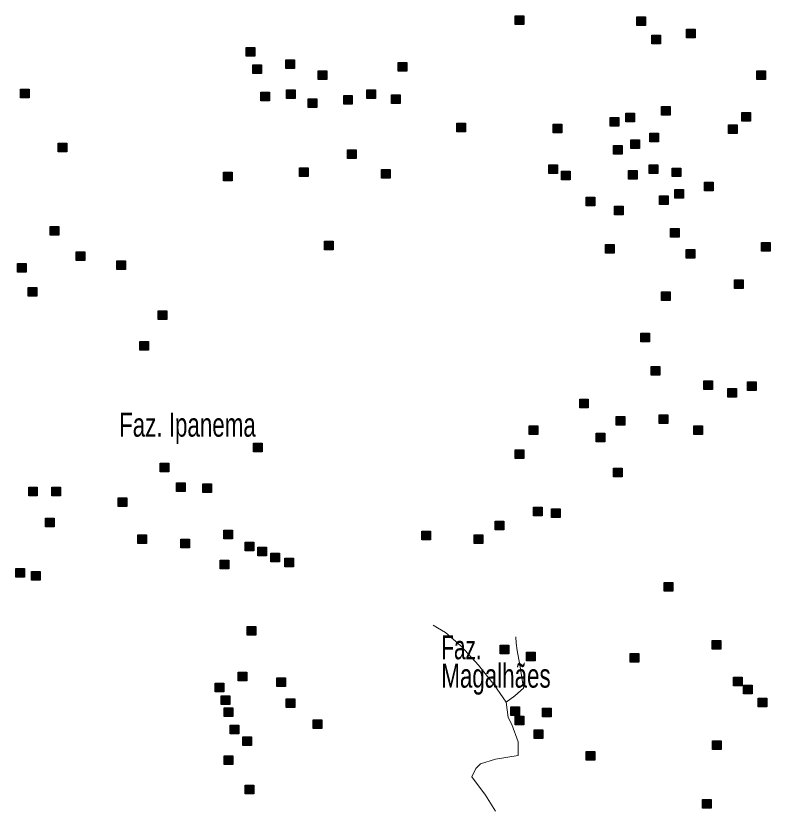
# Model space of a CAD drawing. Extents: x 445.6 to 500, y 8618.1 to 8673.4.
# Drawn here: x 474.86 to 479.91, y 8618.13 to 8623.46 of the extents above; entities that cross this region are included whole.
import ezdxf

# ---------------------------------------------------------------- set-up
doc = ezdxf.new("R2010")
doc.units = 0
doc.header["$LTSCALE"] = 0.064
doc.linetypes.add('DOT_DASHED', pattern=[7.7, 5, -1.2, 0.3, -1.2])
doc.layers.add('2', color=7, linetype='Continuous', lineweight=25)
doc.layers.add('22', color=7, linetype='DOT_DASHED', lineweight=13)
doc.layers.add('61', color=7, linetype='Continuous')

msp = doc.modelspace()

# ---------------------------------------------------------------- hatches: boundary and pattern name
at = {"layer": '2'}
for points in [[(478.2008, 8623.4563), (478.2588, 8623.4563), (478.2588, 8623.3983), (478.2008, 8623.3983)], [(479.0154, 8623.4507), (479.0734, 8623.4507), (479.0734, 8623.3927), (479.0154, 8623.3927)], [(479.3479, 8623.3673), (479.4059, 8623.3673), (479.4059, 8623.3093), (479.3479, 8623.3093)], [(479.1151, 8623.3284), (479.1731, 8623.3284), (479.1731, 8623.2704), (479.1151, 8623.2704)], [(476.3977, 8623.2452), (476.4557, 8623.2452), (476.4557, 8623.1872), (476.3977, 8623.1872)], [(476.6637, 8623.1618), (476.7217, 8623.1618), (476.7217, 8623.1038), (476.6637, 8623.1038)], [(477.4166, 8623.1448), (477.4746, 8623.1448), (477.4746, 8623.0868), (477.4166, 8623.0868)], [(476.442, 8623.1284), (476.5, 8623.1284), (476.5, 8623.0704), (476.442, 8623.0704)], [(476.8798, 8623.0895), (476.9378, 8623.0895), (476.9378, 8623.0315), (476.8798, 8623.0315)], [(479.8189, 8623.0894), (479.8769, 8623.0894), (479.8769, 8623.0314), (479.8189, 8623.0314)], [(474.886, 8622.966), (474.944, 8622.966), (474.944, 8622.908), (474.886, 8622.908)], [(476.4974, 8622.945), (476.5554, 8622.945), (476.5554, 8622.887), (476.4974, 8622.887)], [(476.6692, 8622.9617), (476.7272, 8622.9617), (476.7272, 8622.9037), (476.6692, 8622.9037)], [(477.0516, 8622.9228), (477.1096, 8622.9228), (477.1096, 8622.8648), (477.0516, 8622.8648)], [(477.2068, 8622.9617), (477.2648, 8622.9617), (477.2648, 8622.9037), (477.2068, 8622.9037)], [(477.3723, 8622.928), (477.4303, 8622.928), (477.4303, 8622.87), (477.3723, 8622.87)], [(476.8133, 8622.9006), (476.8713, 8622.9006), (476.8713, 8622.8426), (476.8133, 8622.8426)], [(479.1807, 8622.8492), (479.2387, 8622.8492), (479.2387, 8622.7912), (479.1807, 8622.7912)], [(478.8372, 8622.7769), (478.8952, 8622.7769), (478.8952, 8622.7189), (478.8372, 8622.7189)], [(478.9424, 8622.8047), (479.0004, 8622.8047), (479.0004, 8622.7467), (478.9424, 8622.7467)], [(479.7183, 8622.8103), (479.7763, 8622.8103), (479.7763, 8622.7523), (479.7183, 8622.7523)], [(477.8095, 8622.7382), (477.8675, 8622.7382), (477.8675, 8622.6802), (477.8095, 8622.6802)], [(478.4548, 8622.7325), (478.5128, 8622.7325), (478.5128, 8622.6745), (478.4548, 8622.6745)], [(479.6296, 8622.7269), (479.6876, 8622.7269), (479.6876, 8622.6689), (479.6296, 8622.6689)], [(479.1032, 8622.6713), (479.1612, 8622.6713), (479.1612, 8622.6133), (479.1032, 8622.6133)], [(475.1391, 8622.6048), (475.1971, 8622.6048), (475.1971, 8622.5468), (475.1391, 8622.5468)], [(478.9757, 8622.6269), (479.0337, 8622.6269), (479.0337, 8622.5689), (478.9757, 8622.5689)], [(477.078, 8622.5603), (477.136, 8622.5603), (477.136, 8622.5023), (477.078, 8622.5023)], [(478.8593, 8622.588), (478.9173, 8622.588), (478.9173, 8622.53), (478.8593, 8622.53)], [(476.7566, 8622.4381), (476.8146, 8622.4381), (476.8146, 8622.3801), (476.7566, 8622.3801)], [(478.4271, 8622.4601), (478.4851, 8622.4601), (478.4851, 8622.4021), (478.4271, 8622.4021)], [(479.0976, 8622.4601), (479.1556, 8622.4601), (479.1556, 8622.4021), (479.0976, 8622.4021)], [(479.2528, 8622.4379), (479.3108, 8622.4379), (479.3108, 8622.3799), (479.2528, 8622.3799)], [(476.2468, 8622.4103), (476.3048, 8622.4103), (476.3048, 8622.3523), (476.2468, 8622.3523)], [(477.3052, 8622.4269), (477.3632, 8622.4269), (477.3632, 8622.3689), (477.3052, 8622.3689)], [(478.5102, 8622.4157), (478.5682, 8622.4157), (478.5682, 8622.3577), (478.5102, 8622.3577)], [(478.9591, 8622.4212), (479.0171, 8622.4212), (479.0171, 8622.3632), (478.9591, 8622.3632)], [(479.4689, 8622.3434), (479.5269, 8622.3434), (479.5269, 8622.2854), (479.4689, 8622.2854)], [(479.2694, 8622.2934), (479.3274, 8622.2934), (479.3274, 8622.2354), (479.2694, 8622.2354)], [(478.6764, 8622.2434), (478.7344, 8622.2434), (478.7344, 8622.1854), (478.6764, 8622.1854)], [(479.1681, 8622.2509), (479.2261, 8622.2509), (479.2261, 8622.1929), (479.1681, 8622.1929)], [(478.8649, 8622.1822), (478.9229, 8622.1822), (478.9229, 8622.1242), (478.8649, 8622.1242)], [(475.0853, 8622.0458), (475.1433, 8622.0458), (475.1433, 8621.9878), (475.0853, 8621.9878)], [(479.2415, 8622.0329), (479.2995, 8622.0329), (479.2995, 8621.9749), (479.2415, 8621.9749)], [(476.9229, 8621.9489), (476.9809, 8621.9489), (476.9809, 8621.8909), (476.9229, 8621.8909)], [(478.8061, 8621.9251), (478.8641, 8621.9251), (478.8641, 8621.8671), (478.8061, 8621.8671)], [(479.8504, 8621.9384), (479.9084, 8621.9384), (479.9084, 8621.8804), (479.8504, 8621.8804)], [(475.2604, 8621.8767), (475.3184, 8621.8767), (475.3184, 8621.8187), (475.2604, 8621.8187)], [(479.347, 8621.8932), (479.405, 8621.8932), (479.405, 8621.8352), (479.347, 8621.8352)], [(474.8669, 8621.7989), (474.9249, 8621.7989), (474.9249, 8621.7409), (474.8669, 8621.7409)], [(475.5319, 8621.8155), (475.5899, 8621.8155), (475.5899, 8621.7575), (475.5319, 8621.7575)], [(479.6693, 8621.6895), (479.7273, 8621.6895), (479.7273, 8621.6315), (479.6693, 8621.6315)], [(474.939, 8621.6377), (474.997, 8621.6377), (474.997, 8621.5797), (474.939, 8621.5797)], [(479.1807, 8621.6097), (479.2387, 8621.6097), (479.2387, 8621.5517), (479.1807, 8621.5517)], [(475.809, 8621.482), (475.867, 8621.482), (475.867, 8621.424), (475.809, 8621.424)], [(479.0422, 8621.3318), (479.1002, 8621.3318), (479.1002, 8621.2738), (479.0422, 8621.2738)], [(475.6871, 8621.2764), (475.7451, 8621.2764), (475.7451, 8621.2184), (475.6871, 8621.2184)], [(479.1112, 8621.1078), (479.1692, 8621.1078), (479.1692, 8621.0498), (479.1112, 8621.0498)], [(479.4639, 8621.0123), (479.5219, 8621.0123), (479.5219, 8620.9543), (479.4639, 8620.9543)], [(479.7576, 8621.0068), (479.8156, 8621.0068), (479.8156, 8620.9488), (479.7576, 8620.9488)], [(479.6246, 8620.9623), (479.6826, 8620.9623), (479.6826, 8620.9043), (479.6246, 8620.9043)], [(478.6326, 8620.89), (478.6906, 8620.89), (478.6906, 8620.832), (478.6326, 8620.832)], [(478.8765, 8620.7733), (478.9345, 8620.7733), (478.9345, 8620.7153), (478.8765, 8620.7153)], [(479.1646, 8620.7844), (479.2226, 8620.7844), (479.2226, 8620.7264), (479.1646, 8620.7264)], [(478.2946, 8620.7122), (478.3526, 8620.7122), (478.3526, 8620.6542), (478.2946, 8620.6542)], [(479.3977, 8620.7109), (479.4557, 8620.7109), (479.4557, 8620.6529), (479.3977, 8620.6529)], [(478.7435, 8620.6621), (478.8015, 8620.6621), (478.8015, 8620.6041), (478.7435, 8620.6041)], [(476.4466, 8620.5957), (476.5046, 8620.5957), (476.5046, 8620.5377), (476.4466, 8620.5377)], [(478.2004, 8620.551), (478.2584, 8620.551), (478.2584, 8620.493), (478.2004, 8620.493)], [(475.8224, 8620.4622), (475.8804, 8620.4622), (475.8804, 8620.4042), (475.8224, 8620.4042)], [(478.8598, 8620.4287), (478.9178, 8620.4287), (478.9178, 8620.3707), (478.8598, 8620.3707)], [(475.9312, 8620.3289), (475.9892, 8620.3289), (475.9892, 8620.2709), (475.9312, 8620.2709)], [(476.1086, 8620.3234), (476.1666, 8620.3234), (476.1666, 8620.2654), (476.1086, 8620.2654)], [(474.9413, 8620.301), (474.9993, 8620.301), (474.9993, 8620.243), (474.9413, 8620.243)], [(475.0964, 8620.301), (475.1544, 8620.301), (475.1544, 8620.243), (475.0964, 8620.243)], [(475.5398, 8620.2288), (475.5978, 8620.2288), (475.5978, 8620.1708), (475.5398, 8620.1708)], [(478.3223, 8620.1675), (478.3803, 8620.1675), (478.3803, 8620.1095), (478.3223, 8620.1095)], [(478.4442, 8620.1564), (478.5022, 8620.1564), (478.5022, 8620.0984), (478.4442, 8620.0984)], [(475.0532, 8620.0931), (475.1112, 8620.0931), (475.1112, 8620.0351), (475.0532, 8620.0351)], [(478.0666, 8620.073), (478.1246, 8620.073), (478.1246, 8620.015), (478.0666, 8620.015)], [(476.2485, 8620.0126), (476.3065, 8620.0126), (476.3065, 8619.9546), (476.2485, 8619.9546)], [(477.5745, 8620.0058), (477.6325, 8620.0058), (477.6325, 8619.9478), (477.5745, 8619.9478)], [(475.6726, 8619.9823), (475.7306, 8619.9823), (475.7306, 8619.9243), (475.6726, 8619.9243)], [(475.9605, 8619.9521), (476.0185, 8619.9521), (476.0185, 8619.8941), (475.9605, 8619.8941)], [(477.926, 8619.9823), (477.984, 8619.9823), (477.984, 8619.9243), (477.926, 8619.9243)], [(476.3924, 8619.932), (476.4504, 8619.932), (476.4504, 8619.874), (476.3924, 8619.874)], [(476.4761, 8619.8984), (476.5341, 8619.8984), (476.5341, 8619.8404), (476.4761, 8619.8404)], [(476.5632, 8619.8581), (476.6212, 8619.8581), (476.6212, 8619.8001), (476.5632, 8619.8001)], [(476.225, 8619.8111), (476.283, 8619.8111), (476.283, 8619.7531), (476.225, 8619.7531)], [(476.6569, 8619.8245), (476.7149, 8619.8245), (476.7149, 8619.7665), (476.6569, 8619.7665)], [(474.8557, 8619.7573), (474.9137, 8619.7573), (474.9137, 8619.6993), (474.8557, 8619.6993)], [(474.9595, 8619.7372), (475.0175, 8619.7372), (475.0175, 8619.6792), (474.9595, 8619.6792)], [(479.1982, 8619.6633), (479.2562, 8619.6633), (479.2562, 8619.6053), (479.1982, 8619.6053)], [(476.4058, 8619.3678), (476.4638, 8619.3678), (476.4638, 8619.3098), (476.4058, 8619.3098)], [(478.1001, 8619.2436), (478.1581, 8619.2436), (478.1581, 8619.1856), (478.1001, 8619.1856)], [(479.5196, 8619.2738), (479.5776, 8619.2738), (479.5776, 8619.2158), (479.5196, 8619.2158)], [(478.2775, 8619.1966), (478.3355, 8619.1966), (478.3355, 8619.1386), (478.2775, 8619.1386)], [(478.9705, 8619.1865), (479.0285, 8619.1865), (479.0285, 8619.1285), (478.9705, 8619.1285)], [(476.3455, 8619.0622), (476.4035, 8619.0622), (476.4035, 8619.0042), (476.3455, 8619.0042)], [(476.1915, 8618.9884), (476.2495, 8618.9884), (476.2495, 8618.9304), (476.1915, 8618.9304)], [(476.6033, 8619.0253), (476.6613, 8619.0253), (476.6613, 8618.9673), (476.6033, 8618.9673)], [(479.6636, 8619.0287), (479.7216, 8619.0287), (479.7216, 8618.9707), (479.6636, 8618.9707)], [(479.7305, 8618.9749), (479.7885, 8618.9749), (479.7885, 8618.9169), (479.7305, 8618.9169)], [(476.2317, 8618.9044), (476.2897, 8618.9044), (476.2897, 8618.8464), (476.2317, 8618.8464)], [(476.6669, 8618.8843), (476.7249, 8618.8843), (476.7249, 8618.8263), (476.6669, 8618.8263)], [(479.8276, 8618.8876), (479.8856, 8618.8876), (479.8856, 8618.8296), (479.8276, 8618.8296)], [(476.2518, 8618.8238), (476.3098, 8618.8238), (476.3098, 8618.7658), (476.2518, 8618.7658)], [(478.1704, 8618.8305), (478.2284, 8618.8305), (478.2284, 8618.7725), (478.1704, 8618.7725)], [(478.3847, 8618.8205), (478.4427, 8618.8205), (478.4427, 8618.7625), (478.3847, 8618.7625)], [(478.2005, 8618.7667), (478.2585, 8618.7667), (478.2585, 8618.7087), (478.2005, 8618.7087)], [(476.8477, 8618.7432), (476.9057, 8618.7432), (476.9057, 8618.6852), (476.8477, 8618.6852)], [(476.292, 8618.7063), (476.35, 8618.7063), (476.35, 8618.6483), (476.292, 8618.6483)], [(478.3277, 8618.6761), (478.3857, 8618.6761), (478.3857, 8618.6181), (478.3277, 8618.6181)], [(476.3757, 8618.6291), (476.4337, 8618.6291), (476.4337, 8618.5711), (476.3757, 8618.5711)], [(479.523, 8618.6022), (479.581, 8618.6022), (479.581, 8618.5442), (479.523, 8618.5442)], [(476.2518, 8618.5015), (476.3098, 8618.5015), (476.3098, 8618.4435), (476.2518, 8618.4435)], [(478.6759, 8618.5317), (478.7339, 8618.5317), (478.7339, 8618.4737), (478.6759, 8618.4737)], [(476.3924, 8618.3067), (476.4504, 8618.3067), (476.4504, 8618.2487), (476.3924, 8618.2487)], [(479.456, 8618.2093), (479.514, 8618.2093), (479.514, 8618.1513), (479.456, 8618.1513)]]:
    msp.add_hatch(color=256, dxfattribs=at).paths.add_polyline_path(points)

# ---------------------------------------------------------------- linework, layer by layer
for points in [[(478.2008, 8623.4563), (478.2588, 8623.4563), (478.2588, 8623.3983), (478.2008, 8623.3983)], [(479.0154, 8623.4507), (479.0734, 8623.4507), (479.0734, 8623.3927), (479.0154, 8623.3927)], [(479.3479, 8623.3673), (479.4059, 8623.3673), (479.4059, 8623.3093), (479.3479, 8623.3093)], [(479.1151, 8623.3284), (479.1731, 8623.3284), (479.1731, 8623.2704), (479.1151, 8623.2704)], [(476.3977, 8623.2452), (476.4557, 8623.2452), (476.4557, 8623.1872), (476.3977, 8623.1872)], [(476.6637, 8623.1618), (476.7217, 8623.1618), (476.7217, 8623.1038), (476.6637, 8623.1038)], [(477.4166, 8623.1448), (477.4746, 8623.1448), (477.4746, 8623.0868), (477.4166, 8623.0868)], [(476.442, 8623.1284), (476.5, 8623.1284), (476.5, 8623.0704), (476.442, 8623.0704)], [(476.8798, 8623.0895), (476.9378, 8623.0895), (476.9378, 8623.0315), (476.8798, 8623.0315)], [(479.8189, 8623.0894), (479.8769, 8623.0894), (479.8769, 8623.0314), (479.8189, 8623.0314)], [(474.886, 8622.966), (474.944, 8622.966), (474.944, 8622.908), (474.886, 8622.908)], [(476.4974, 8622.945), (476.5554, 8622.945), (476.5554, 8622.887), (476.4974, 8622.887)], [(476.6692, 8622.9617), (476.7272, 8622.9617), (476.7272, 8622.9037), (476.6692, 8622.9037)], [(477.0516, 8622.9228), (477.1096, 8622.9228), (477.1096, 8622.8648), (477.0516, 8622.8648)], [(477.2068, 8622.9617), (477.2648, 8622.9617), (477.2648, 8622.9037), (477.2068, 8622.9037)], [(477.3723, 8622.928), (477.4303, 8622.928), (477.4303, 8622.87), (477.3723, 8622.87)], [(476.8133, 8622.9006), (476.8713, 8622.9006), (476.8713, 8622.8426), (476.8133, 8622.8426)], [(479.1807, 8622.8492), (479.2387, 8622.8492), (479.2387, 8622.7912), (479.1807, 8622.7912)], [(478.8372, 8622.7769), (478.8952, 8622.7769), (478.8952, 8622.7189), (478.8372, 8622.7189)], [(478.9424, 8622.8047), (479.0004, 8622.8047), (479.0004, 8622.7467), (478.9424, 8622.7467)], [(479.7183, 8622.8103), (479.7763, 8622.8103), (479.7763, 8622.7523), (479.7183, 8622.7523)], [(477.8095, 8622.7382), (477.8675, 8622.7382), (477.8675, 8622.6802), (477.8095, 8622.6802)], [(478.4548, 8622.7325), (478.5128, 8622.7325), (478.5128, 8622.6745), (478.4548, 8622.6745)], [(479.6296, 8622.7269), (479.6876, 8622.7269), (479.6876, 8622.6689), (479.6296, 8622.6689)], [(479.1032, 8622.6713), (479.1612, 8622.6713), (479.1612, 8622.6133), (479.1032, 8622.6133)], [(475.1391, 8622.6048), (475.1971, 8622.6048), (475.1971, 8622.5468), (475.1391, 8622.5468)], [(478.9757, 8622.6269), (479.0337, 8622.6269), (479.0337, 8622.5689), (478.9757, 8622.5689)], [(477.078, 8622.5603), (477.136, 8622.5603), (477.136, 8622.5023), (477.078, 8622.5023)], [(478.8593, 8622.588), (478.9173, 8622.588), (478.9173, 8622.53), (478.8593, 8622.53)], [(476.7566, 8622.4381), (476.8146, 8622.4381), (476.8146, 8622.3801), (476.7566, 8622.3801)], [(478.4271, 8622.4601), (478.4851, 8622.4601), (478.4851, 8622.4021), (478.4271, 8622.4021)], [(479.0976, 8622.4601), (479.1556, 8622.4601), (479.1556, 8622.4021), (479.0976, 8622.4021)], [(479.2528, 8622.4379), (479.3108, 8622.4379), (479.3108, 8622.3799), (479.2528, 8622.3799)], [(476.2468, 8622.4103), (476.3048, 8622.4103), (476.3048, 8622.3523), (476.2468, 8622.3523)], [(477.3052, 8622.4269), (477.3632, 8622.4269), (477.3632, 8622.3689), (477.3052, 8622.3689)], [(478.5102, 8622.4157), (478.5682, 8622.4157), (478.5682, 8622.3577), (478.5102, 8622.3577)], [(478.9591, 8622.4212), (479.0171, 8622.4212), (479.0171, 8622.3632), (478.9591, 8622.3632)], [(479.4689, 8622.3434), (479.5269, 8622.3434), (479.5269, 8622.2854), (479.4689, 8622.2854)], [(479.2694, 8622.2934), (479.3274, 8622.2934), (479.3274, 8622.2354), (479.2694, 8622.2354)], [(478.6764, 8622.2434), (478.7344, 8622.2434), (478.7344, 8622.1854), (478.6764, 8622.1854)], [(479.1681, 8622.2509), (479.2261, 8622.2509), (479.2261, 8622.1929), (479.1681, 8622.1929)], [(478.8649, 8622.1822), (478.9229, 8622.1822), (478.9229, 8622.1242), (478.8649, 8622.1242)], [(475.0853, 8622.0458), (475.1433, 8622.0458), (475.1433, 8621.9878), (475.0853, 8621.9878)], [(479.2415, 8622.0329), (479.2995, 8622.0329), (479.2995, 8621.9749), (479.2415, 8621.9749)], [(476.9229, 8621.9489), (476.9809, 8621.9489), (476.9809, 8621.8909), (476.9229, 8621.8909)], [(478.8061, 8621.9251), (478.8641, 8621.9251), (478.8641, 8621.8671), (478.8061, 8621.8671)], [(479.8504, 8621.9384), (479.9084, 8621.9384), (479.9084, 8621.8804), (479.8504, 8621.8804)], [(475.2604, 8621.8767), (475.3184, 8621.8767), (475.3184, 8621.8187), (475.2604, 8621.8187)], [(479.347, 8621.8932), (479.405, 8621.8932), (479.405, 8621.8352), (479.347, 8621.8352)], [(474.8669, 8621.7989), (474.9249, 8621.7989), (474.9249, 8621.7409), (474.8669, 8621.7409)], [(475.5319, 8621.8155), (475.5899, 8621.8155), (475.5899, 8621.7575), (475.5319, 8621.7575)], [(479.6693, 8621.6895), (479.7273, 8621.6895), (479.7273, 8621.6315), (479.6693, 8621.6315)], [(474.939, 8621.6377), (474.997, 8621.6377), (474.997, 8621.5797), (474.939, 8621.5797)], [(479.1807, 8621.6097), (479.2387, 8621.6097), (479.2387, 8621.5517), (479.1807, 8621.5517)], [(475.809, 8621.482), (475.867, 8621.482), (475.867, 8621.424), (475.809, 8621.424)], [(479.0422, 8621.3318), (479.1002, 8621.3318), (479.1002, 8621.2738), (479.0422, 8621.2738)], [(475.6871, 8621.2764), (475.7451, 8621.2764), (475.7451, 8621.2184), (475.6871, 8621.2184)], [(479.1112, 8621.1078), (479.1692, 8621.1078), (479.1692, 8621.0498), (479.1112, 8621.0498)], [(479.4639, 8621.0123), (479.5219, 8621.0123), (479.5219, 8620.9543), (479.4639, 8620.9543)], [(479.7576, 8621.0068), (479.8156, 8621.0068), (479.8156, 8620.9488), (479.7576, 8620.9488)], [(479.6246, 8620.9623), (479.6826, 8620.9623), (479.6826, 8620.9043), (479.6246, 8620.9043)], [(478.6326, 8620.89), (478.6906, 8620.89), (478.6906, 8620.832), (478.6326, 8620.832)], [(478.8765, 8620.7733), (478.9345, 8620.7733), (478.9345, 8620.7153), (478.8765, 8620.7153)], [(479.1646, 8620.7844), (479.2226, 8620.7844), (479.2226, 8620.7264), (479.1646, 8620.7264)], [(478.2946, 8620.7122), (478.3526, 8620.7122), (478.3526, 8620.6542), (478.2946, 8620.6542)], [(479.3977, 8620.7109), (479.4557, 8620.7109), (479.4557, 8620.6529), (479.3977, 8620.6529)], [(478.7435, 8620.6621), (478.8015, 8620.6621), (478.8015, 8620.6041), (478.7435, 8620.6041)], [(476.4466, 8620.5957), (476.5046, 8620.5957), (476.5046, 8620.5377), (476.4466, 8620.5377)], [(478.2004, 8620.551), (478.2584, 8620.551), (478.2584, 8620.493), (478.2004, 8620.493)], [(475.8224, 8620.4622), (475.8804, 8620.4622), (475.8804, 8620.4042), (475.8224, 8620.4042)], [(478.8598, 8620.4287), (478.9178, 8620.4287), (478.9178, 8620.3707), (478.8598, 8620.3707)], [(475.9312, 8620.3289), (475.9892, 8620.3289), (475.9892, 8620.2709), (475.9312, 8620.2709)], [(476.1086, 8620.3234), (476.1666, 8620.3234), (476.1666, 8620.2654), (476.1086, 8620.2654)], [(474.9413, 8620.301), (474.9993, 8620.301), (474.9993, 8620.243), (474.9413, 8620.243)], [(475.0964, 8620.301), (475.1544, 8620.301), (475.1544, 8620.243), (475.0964, 8620.243)], [(475.5398, 8620.2288), (475.5978, 8620.2288), (475.5978, 8620.1708), (475.5398, 8620.1708)], [(478.3223, 8620.1675), (478.3803, 8620.1675), (478.3803, 8620.1095), (478.3223, 8620.1095)], [(478.4442, 8620.1564), (478.5022, 8620.1564), (478.5022, 8620.0984), (478.4442, 8620.0984)], [(475.0532, 8620.0931), (475.1112, 8620.0931), (475.1112, 8620.0351), (475.0532, 8620.0351)], [(478.0666, 8620.073), (478.1246, 8620.073), (478.1246, 8620.015), (478.0666, 8620.015)], [(476.2485, 8620.0126), (476.3065, 8620.0126), (476.3065, 8619.9546), (476.2485, 8619.9546)], [(477.5745, 8620.0058), (477.6325, 8620.0058), (477.6325, 8619.9478), (477.5745, 8619.9478)], [(475.6726, 8619.9823), (475.7306, 8619.9823), (475.7306, 8619.9243), (475.6726, 8619.9243)], [(475.9605, 8619.9521), (476.0185, 8619.9521), (476.0185, 8619.8941), (475.9605, 8619.8941)], [(477.926, 8619.9823), (477.984, 8619.9823), (477.984, 8619.9243), (477.926, 8619.9243)], [(476.3924, 8619.932), (476.4504, 8619.932), (476.4504, 8619.874), (476.3924, 8619.874)], [(476.4761, 8619.8984), (476.5341, 8619.8984), (476.5341, 8619.8404), (476.4761, 8619.8404)], [(476.5632, 8619.8581), (476.6212, 8619.8581), (476.6212, 8619.8001), (476.5632, 8619.8001)], [(476.225, 8619.8111), (476.283, 8619.8111), (476.283, 8619.7531), (476.225, 8619.7531)], [(476.6569, 8619.8245), (476.7149, 8619.8245), (476.7149, 8619.7665), (476.6569, 8619.7665)], [(474.8557, 8619.7573), (474.9137, 8619.7573), (474.9137, 8619.6993), (474.8557, 8619.6993)], [(474.9595, 8619.7372), (475.0175, 8619.7372), (475.0175, 8619.6792), (474.9595, 8619.6792)], [(479.1982, 8619.6633), (479.2562, 8619.6633), (479.2562, 8619.6053), (479.1982, 8619.6053)], [(476.4058, 8619.3678), (476.4638, 8619.3678), (476.4638, 8619.3098), (476.4058, 8619.3098)], [(478.1001, 8619.2436), (478.1581, 8619.2436), (478.1581, 8619.1856), (478.1001, 8619.1856)], [(479.5196, 8619.2738), (479.5776, 8619.2738), (479.5776, 8619.2158), (479.5196, 8619.2158)], [(478.2775, 8619.1966), (478.3355, 8619.1966), (478.3355, 8619.1386), (478.2775, 8619.1386)], [(478.9705, 8619.1865), (479.0285, 8619.1865), (479.0285, 8619.1285), (478.9705, 8619.1285)], [(476.3455, 8619.0622), (476.4035, 8619.0622), (476.4035, 8619.0042), (476.3455, 8619.0042)], [(476.1915, 8618.9884), (476.2495, 8618.9884), (476.2495, 8618.9304), (476.1915, 8618.9304)], [(476.6033, 8619.0253), (476.6613, 8619.0253), (476.6613, 8618.9673), (476.6033, 8618.9673)], [(479.6636, 8619.0287), (479.7216, 8619.0287), (479.7216, 8618.9707), (479.6636, 8618.9707)], [(479.7305, 8618.9749), (479.7885, 8618.9749), (479.7885, 8618.9169), (479.7305, 8618.9169)], [(476.2317, 8618.9044), (476.2897, 8618.9044), (476.2897, 8618.8464), (476.2317, 8618.8464)], [(476.6669, 8618.8843), (476.7249, 8618.8843), (476.7249, 8618.8263), (476.6669, 8618.8263)], [(479.8276, 8618.8876), (479.8856, 8618.8876), (479.8856, 8618.8296), (479.8276, 8618.8296)], [(476.2518, 8618.8238), (476.3098, 8618.8238), (476.3098, 8618.7658), (476.2518, 8618.7658)], [(478.1704, 8618.8305), (478.2284, 8618.8305), (478.2284, 8618.7725), (478.1704, 8618.7725)], [(478.3847, 8618.8205), (478.4427, 8618.8205), (478.4427, 8618.7625), (478.3847, 8618.7625)], [(478.2005, 8618.7667), (478.2585, 8618.7667), (478.2585, 8618.7087), (478.2005, 8618.7087)], [(476.8477, 8618.7432), (476.9057, 8618.7432), (476.9057, 8618.6852), (476.8477, 8618.6852)], [(476.292, 8618.7063), (476.35, 8618.7063), (476.35, 8618.6483), (476.292, 8618.6483)], [(478.3277, 8618.6761), (478.3857, 8618.6761), (478.3857, 8618.6181), (478.3277, 8618.6181)], [(476.3757, 8618.6291), (476.4337, 8618.6291), (476.4337, 8618.5711), (476.3757, 8618.5711)], [(479.523, 8618.6022), (479.581, 8618.6022), (479.581, 8618.5442), (479.523, 8618.5442)], [(476.2518, 8618.5015), (476.3098, 8618.5015), (476.3098, 8618.4435), (476.2518, 8618.4435)], [(478.6759, 8618.5317), (478.7339, 8618.5317), (478.7339, 8618.4737), (478.6759, 8618.4737)], [(476.3924, 8618.3067), (476.4504, 8618.3067), (476.4504, 8618.2487), (476.3924, 8618.2487)], [(479.456, 8618.2093), (479.514, 8618.2093), (479.514, 8618.1513), (479.456, 8618.1513)]]:
    msp.add_lwpolyline(points, close=True, dxfattribs=at)
at = {"layer": '22'}
for points in [[(478.1413, 8618.8624), (478.0591, 8618.9774), (477.9538, 8619.1094), (477.8378, 8619.236), (477.7348, 8619.3288), (477.6809, 8619.3584), (477.652, 8619.3758)], [(478.1413, 8618.8624), (478.1993, 8618.9046), (478.256, 8618.9558), (478.2317, 8619.1121), (478.2128, 8619.2064), (478.2074, 8619.2575), (478.2053, 8619.2981)], [(478.1413, 8618.8624), (478.14, 8618.8615), (478.1535, 8618.7591), (478.1778, 8618.7107), (478.2209, 8618.5948), (478.2209, 8618.5032), (478.0698, 8618.4801), (477.9673, 8618.4477), (477.9376, 8618.4181), (477.9106, 8618.3615), (478.0023, 8618.2376), (478.0686, 8618.132)]]:
    msp.add_lwpolyline(points, dxfattribs=at)

# ---------------------------------------------------------------- texts
at = {"layer": '61'}
for s, width, p in [('Faz. Ipanema', 0.7, (475.5471, 8620.6389)), ('Faz.', 0.65, (477.7056, 8619.1486)), ('Magalhães', 0.7, (477.7056, 8618.9586))]:
    msp.add_text(s, height=0.16, dxfattribs=dict(at, width=width)).set_placement(p)

doc.saveas('drawing.dxf')
